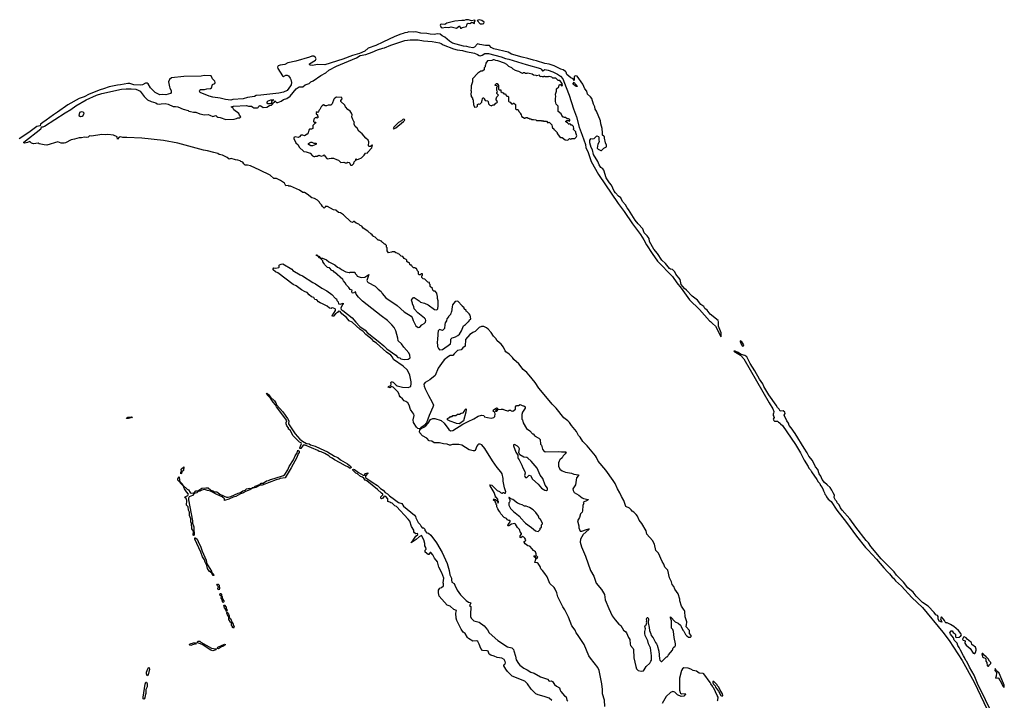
# Model space of a CAD drawing. Extents: x 2293878 to 2522763, y 823964 to 1006972.
# Tile 407 of 407: x 2450309 to 2467275, y 928911 to 940637. Entities that reach past the tile are written whole.
import ezdxf

# ---------------------------------------------------------------- set-up
doc = ezdxf.new("R2010")
doc.units = 0

msp = doc.modelspace()

# ---------------------------------------------------------------- linework, layer by layer
at = {"layer": '0CON20XD'}
for points in [[(2457915, 940492), (2457935, 940503), (2458005, 940518), (2458020, 940565), (2458035, 940576), (2458065, 940572), (2458095, 940587), (2458115, 940587), (2458148, 940572), (2458148, 940602), (2458160, 940615), (2458160, 940625), (2458148, 940628), (2458095, 940616), (2458045, 940633), (2457995, 940634), (2457965, 940620), (2457925, 940624), (2457805, 940610), (2457671, 940579), (2457635, 940556), (2457575, 940562), (2457559, 940555), (2457556, 940545), (2457574, 940504), (2457595, 940496), (2457645, 940508), (2457705, 940505), (2457745, 940512), (2457835, 940492), (2457885, 940530), (2457905, 940492), (2457915, 940492)], [(2458285, 940564), (2458306, 940574), (2458310, 940595), (2458272, 940625), (2458225, 940637), (2458190, 940625), (2458245, 940568), (2458285, 940564)], [(2456862, 936582), (2456848, 936598), (2456832, 936602), (2456828, 936608), (2456792, 936622), (2456765, 936640), (2456725, 936640), (2456715, 936630), (2456665, 936620), (2456640, 936655), (2456640, 936705), (2456630, 936715), (2456628, 936748), (2456605, 936770), (2456595, 936770), (2456565, 936800), (2456555, 936800), (2456545, 936820), (2456535, 936820), (2456505, 936840), (2456485, 936840), (2456435, 936890), (2456405, 936900), (2456390, 936915), (2456390, 936925), (2456375, 936940), (2456365, 936940), (2456310, 936995), (2456230, 937045), (2456205, 937080), (2456175, 937090), (2456150, 937115), (2456105, 937130), (2456075, 937160), (2456062, 937158), (2456045, 937140), (2456015, 937152), (2455888, 937275), (2455835, 937310), (2455803, 937313), (2455757, 937357), (2455715, 937362), (2455615, 937418), (2455575, 937420), (2455570, 937405), (2455555, 937390), (2455527, 937417), (2455512, 937445), (2455482, 937475), (2455473, 937493), (2455440, 937525), (2455387, 937557), (2455345, 937570), (2455265, 937630), (2455215, 937657), (2455185, 937662), (2455128, 937698), (2454975, 937768), (2454945, 937770), (2454935, 937778), (2454892, 937772), (2454869, 937819), (2454805, 937868), (2454735, 937898), (2454688, 937898), (2454626, 937956), (2454445, 938047), (2454285, 938118), (2454235, 938132), (2454195, 938132), (2454170, 938155), (2454155, 938180), (2454120, 938195), (2454107, 938207), (2454065, 938218), (2454025, 938220), (2453955, 938243), (2453920, 938235), (2453885, 938263), (2453805, 938300), (2453745, 938314), (2453725, 938330), (2453655, 938351), (2453545, 938379), (2453475, 938389), (2453035, 938511), (2452785, 938555), (2452415, 938597), (2452155, 938609), (2452085, 938606), (2452045, 938619), (2452025, 938613), (2451995, 938581), (2451986, 938616), (2451925, 938646), (2451825, 938656), (2451795, 938651), (2451725, 938656), (2451545, 938632), (2451513, 938637), (2451490, 938615), (2451465, 938607), (2451425, 938613), (2451375, 938600), (2451335, 938602), (2451255, 938576), (2451195, 938568), (2451097, 938515), (2451075, 938510), (2451025, 938510), (2450965, 938532), (2450775, 938476), (2450728, 938478), (2450645, 938498), (2450625, 938508), (2450545, 938498), (2450515, 938510), (2450485, 938538), (2450445, 938523), (2450395, 938510), (2450380, 938515), (2450380, 938525), (2450673, 938757), (2450681, 938765), (2450685, 938792), (2450715, 938790), (2450739, 938801), (2451095, 939033), (2451191, 939089), (2451277, 939155), (2451452, 939255), (2451635, 939338), (2451725, 939363), (2452065, 939437), (2452145, 939448), (2452228, 939448), (2452308, 939438), (2452353, 939425), (2452384, 939405), (2452451, 939311), (2452510, 939255), (2452575, 939226), (2452655, 939203), (2452680, 939185), (2452715, 939179), (2452745, 939188), (2452815, 939194), (2452865, 939181), (2452951, 939141), (2452995, 939141), (2453034, 939134), (2453126, 939096), (2453210, 939075), (2453225, 939062), (2453254, 939054), (2453305, 939044), (2453345, 939044), (2453414, 939014), (2453495, 938998), (2453554, 939006), (2453585, 938993), (2453635, 938970), (2453687, 938987), (2453705, 938968), (2453725, 938957), (2453765, 938950), (2453858, 938918), (2454005, 938921), (2454045, 938933), (2454065, 938947), (2454102, 938948), (2454118, 938965), (2454094, 938994), (2454085, 939018), (2453998, 939085), (2453979, 939119), (2453953, 939137), (2453993, 939147), (2454215, 939161), (2454249, 939149), (2454305, 939148), (2454325, 939128), (2454345, 939120), (2454405, 939118), (2454416, 939124), (2454431, 939149), (2454445, 939158), (2454465, 939152), (2454505, 939122), (2454565, 939130), (2454615, 939160), (2454650, 939165), (2454670, 939185), (2454672, 939198), (2454698, 939222), (2454705, 939240), (2454733, 939213), (2454755, 939212), (2454815, 939232), (2454855, 939263), (2454911, 939279), (2454968, 939322), (2455075, 939445), (2455125, 939481), (2455185, 939478), (2455228, 939515), (2455295, 939537), (2455325, 939566), (2455364, 939586), (2455499, 939675), (2455585, 939721), (2455634, 939765), (2455765, 939835), (2456115, 939977), (2456178, 940022), (2456275, 940039), (2456385, 940076), (2456475, 940118), (2456565, 940148), (2456595, 940151), (2456704, 940196), (2456945, 940280), (2457035, 940291), (2457175, 940290), (2457265, 940272), (2457415, 940260), (2457545, 940238), (2457574, 940226), (2457605, 940203), (2457784, 940134), (2457845, 940116), (2457939, 940105), (2457996, 940086), (2458145, 940060), (2458197, 940037), (2458225, 940017), (2458245, 940014), (2458276, 940024), (2458325, 940054), (2458385, 940057), (2458606, 939996), (2458678, 939968), (2458740, 939955), (2459035, 939862), (2459285, 939796), (2459297, 939787), (2459315, 939756), (2459325, 939756), (2459355, 939776), (2459415, 939767), (2459495, 939740), (2459575, 939701), (2459626, 939665), (2459666, 939615), (2459727, 939466), (2459778, 939335), (2459850, 939100), (2459905, 938966), (2459947, 938785), (2460003, 938645), (2460059, 938485), (2460065, 938432), (2460100, 938365), (2460154, 938195), (2460285, 937968), (2460619, 937469), (2460725, 937330), (2460868, 937118), (2461007, 936935), (2461065, 936845), (2461110, 936760), (2461209, 936609), (2461299, 936479), (2461558, 936215), (2461632, 936102), (2461705, 936012), (2461851, 935811), (2462025, 935644), (2462197, 935447), (2462215, 935437), (2462244, 935404), (2462300, 935355), (2462322, 935318), (2462384, 935184), (2462395, 935173), (2462398, 935182), (2462395, 935240), (2462351, 935355), (2462351, 935429), (2462343, 935455), (2462206, 935565), (2462153, 935633), (2462115, 935662), (2462095, 935695), (2462045, 935728), (2461987, 935807), (2461895, 935874), (2461799, 935979), (2461763, 936003), (2461708, 936075), (2461688, 936158), (2461617, 936255), (2461598, 936295), (2461555, 936335), (2461525, 936339), (2461505, 936352), (2461435, 936435), (2461375, 936495), (2461298, 936608), (2461235, 936686), (2461164, 936815), (2461155, 936865), (2461121, 936915), (2461072, 936965), (2461047, 937035), (2460965, 937121), (2460917, 937185), (2460798, 937368), (2460775, 937395), (2460749, 937449), (2460695, 937505), (2460667, 937567), (2460625, 937599), (2460575, 937653), (2460555, 937682), (2460506, 937786), (2460474, 937825), (2460417, 937915), (2460377, 938047), (2460359, 938069), (2460325, 938089), (2460292, 938135), (2460271, 938191), (2460199, 938315), (2460177, 938397), (2460154, 938435), (2460133, 938515), (2460135, 938563), (2460155, 938590), (2460175, 938587), (2460205, 938592), (2460255, 938634), (2460282, 938625), (2460291, 938611), (2460288, 938565), (2460294, 938535), (2460271, 938495), (2460259, 938425), (2460278, 938405), (2460325, 938383), (2460335, 938383), (2460375, 938424), (2460419, 938445), (2460420, 938475), (2460403, 938513), (2460384, 938594), (2460385, 938617), (2460375, 938631), (2460350, 938645), (2460353, 938685), (2460347, 938765), (2460321, 938845), (2460314, 938895), (2460249, 939059), (2460224, 939095), (2460222, 939135), (2460195, 939183), (2460167, 939277), (2460145, 939306), (2460091, 939351), (2460079, 939405), (2460048, 939448), (2460013, 939525), (2459915, 939661), (2459885, 939671), (2459865, 939657), (2459865, 939590), (2459846, 939616), (2459807, 939635), (2459736, 939695), (2459723, 939733), (2459713, 939743), (2459672, 939772), (2459635, 939784), (2459521, 939841), (2459435, 939870), (2459355, 939882), (2459215, 939929), (2459163, 939937), (2459065, 939967), (2458965, 939990), (2458786, 940045), (2458725, 940079), (2458476, 940135), (2458432, 940155), (2458405, 940191), (2458335, 940192), (2458235, 940208), (2458195, 940222), (2458145, 940165), (2458115, 940154), (2458055, 940161), (2458015, 940177), (2457955, 940183), (2457769, 940235), (2457716, 940265), (2457635, 940337), (2457589, 940359), (2457555, 940386), (2457505, 940391), (2457455, 940381), (2457380, 940385), (2457325, 940398), (2457223, 940403), (2457135, 940430), (2457095, 940424), (2457015, 940427), (2456985, 940416), (2456947, 940413), (2456915, 940396), (2456875, 940389), (2456775, 940349), (2456569, 940251), (2456445, 940192), (2456313, 940147), (2456255, 940095), (2456165, 940053), (2456045, 940021), (2455875, 939956), (2455565, 939861), (2455438, 939862), (2455355, 939847), (2455313, 939853), (2455302, 939865), (2455305, 939879), (2455408, 939942), (2455415, 939965), (2455406, 939986), (2455375, 940008), (2455345, 940008), (2455305, 939994), (2455065, 939920), (2454927, 939895), (2454875, 939867), (2454795, 939854), (2454765, 939840), (2454751, 939819), (2454754, 939795), (2454835, 939667), (2454855, 939658), (2454895, 939681), (2454915, 939682), (2454938, 939668), (2454970, 939630), (2454982, 939605), (2454992, 939552), (2454987, 939515), (2454977, 939495), (2454915, 939419), (2454855, 939388), (2454775, 939373), (2454464, 939334), (2454385, 939331), (2454354, 939315), (2454235, 939295), (2454161, 939275), (2453979, 939261), (2453945, 939253), (2453855, 939260), (2453763, 939283), (2453635, 939302), (2453575, 939318), (2453420, 939385), (2453408, 939405), (2453413, 939425), (2453427, 939433), (2453495, 939434), (2453535, 939446), (2453595, 939450), (2453611, 939465), (2453632, 939518), (2453670, 939535), (2453679, 939555), (2453672, 939575), (2453629, 939619), (2453608, 939668), (2453486, 939676)], [(2459755, 938560), (2459785, 938590), (2459805, 938580), (2459818, 938582), (2459825, 938590), (2459875, 938590), (2459900, 938615), (2459908, 938635), (2459890, 938685), (2459890, 938705), (2459850, 938745), (2459852, 938758), (2459860, 938765), (2459850, 938795), (2459828, 938818), (2459812, 938822), (2459798, 938838), (2459785, 938840), (2459775, 938830), (2459748, 938858), (2459720, 938875), (2459722, 938888), (2459735, 938900), (2459765, 938900), (2459775, 938890), (2459788, 938892), (2459790, 938915), (2459765, 938930), (2459745, 938930), (2459715, 938950), (2459695, 938950), (2459685, 938960), (2459675, 938960), (2459650, 938985), (2459640, 939015), (2459590, 939055), (2459590, 939145), (2459555, 939180), (2459542, 939225), (2459540, 939285), (2459548, 939305), (2459542, 939355), (2459560, 939405), (2459560, 939445), (2459598, 939482), (2459602, 939508), (2459612, 939518), (2459625, 939520), (2459645, 939500), (2459660, 939505), (2459658, 939535), (2459615, 939590), (2459585, 939590), (2459547, 939627), (2459495, 939630), (2459477, 939647), (2459435, 939660), (2459425, 939660), (2459415, 939650), (2459365, 939650), (2459355, 939660), (2459342, 939658), (2459335, 939650), (2459315, 939650), (2459305, 939660), (2459275, 939650), (2459265, 939680), (2459215, 939670), (2459207, 939677), (2459163, 939683), (2459137, 939697), (2459085, 939708), (2459065, 939718), (2459045, 939710), (2459025, 939710), (2459005, 939720), (2458985, 939720), (2458975, 939710), (2458963, 939713), (2458907, 939747), (2458888, 939748), (2458853, 939763), (2458810, 939785), (2458787, 939807), (2458735, 939828), (2458705, 939862), (2458660, 939885), (2458545, 939928), (2458515, 939932), (2458485, 939948), (2458465, 939948), (2458445, 939932), (2458372, 939928), (2458340, 939885), (2458337, 939853), (2458330, 939845), (2458327, 939823), (2458310, 939805), (2458310, 939775), (2458290, 939755), (2458275, 939748), (2458255, 939750), (2458204, 939716), (2458113, 939615), (2458112, 939568), (2458088, 939495), (2458090, 939445), (2458080, 939425), (2458088, 939405), (2458082, 939345), (2458090, 939335), (2458090, 939315), (2458110, 939285), (2458110, 939265), (2458120, 939255), (2458120, 939215), (2458130, 939205), (2458130, 939175), (2458145, 939130), (2458187, 939133), (2458200, 939145), (2458200, 939175), (2458212, 939188), (2458235, 939180), (2458258, 939202), (2458270, 939215), (2458272, 939238), (2458280, 939245), (2458283, 939277), (2458295, 939290), (2458308, 939288), (2458312, 939272), (2458332, 939242), (2458368, 939238), (2458380, 939225), (2458385, 939190), (2458412, 939162), (2458428, 939158), (2458435, 939150), (2458465, 939170), (2458488, 939172), (2458512, 939198), (2458528, 939202), (2458538, 939212), (2458540, 939225), (2458520, 939255), (2458520, 939275), (2458532, 939308), (2458560, 939335), (2458530, 939365), (2458530, 939385), (2458540, 939395), (2458538, 939408), (2458530, 939415), (2458530, 939475), (2458540, 939485), (2458528, 939498), (2458500, 939505), (2458500, 939515), (2458512, 939528), (2458522, 939538), (2458535, 939540), (2458560, 939505), (2458562, 939442), (2458575, 939430), (2458598, 939428), (2458602, 939402), (2458625, 939380), (2458638, 939378), (2458652, 939362), (2458678, 939358), (2458688, 939348), (2458692, 939332), (2458702, 939322), (2458718, 939318), (2458730, 939305), (2458730, 939235), (2458742, 939222), (2458758, 939218), (2458785, 939190), (2458805, 939190), (2458812, 939198), (2458825, 939200), (2458850, 939175), (2458853, 939103), (2458865, 939090), (2458895, 939090), (2458900, 939085), (2458910, 939055), (2458928, 939038), (2458930, 939025), (2458950, 938995), (2458953, 938973), (2458965, 938960), (2458978, 938958), (2459005, 938940), (2459018, 938942), (2459025, 938950), (2459055, 938950), (2459062, 938942), (2459085, 938940), (2459095, 938930), (2459115, 938930), (2459135, 938920), (2459165, 938920), (2459205, 938910), (2459215, 938900), (2459265, 938902), (2459295, 938900), (2459305, 938890), (2459325, 938898), (2459335, 938890), (2459385, 938890), (2459412, 938862), (2459435, 938870), (2459452, 938852), (2459478, 938828), (2459483, 938793), (2459490, 938775), (2459510, 938755), (2459510, 938745), (2459525, 938740), (2459570, 938695), (2459570, 938675), (2459610, 938625), (2459635, 938610), (2459655, 938610), (2459708, 938568), (2459755, 938560)], [(2453486, 939676), (2453435, 939666), (2453135, 939656), (2452924, 939635), (2452889, 939605), (2452874, 939565), (2452888, 939478), (2452894, 939455), (2452917, 939415), (2452921, 939385), (2452905, 939364), (2452825, 939343), (2452776, 939346), (2452725, 939340), (2452645, 939385), (2452564, 939465), (2452525, 939534), (2452505, 939545), (2452475, 939545), (2452425, 939515), (2452393, 939507), (2452275, 939515), (2452205, 939536), (2452170, 939540), (2452044, 939514), (2451995, 939511), (2451850, 939480), (2451755, 939444), (2451695, 939430), (2451505, 939352), (2451417, 939305), (2451335, 939280), (2451139, 939171), (2450962, 939045), (2450890, 939000), (2450767, 938905), (2450705, 938868), (2450666, 938835), (2450662, 938808), (2450603, 938796), (2450465, 938696), (2450297, 938585)], [(2459905, 939484), (2459885, 939489), (2459847, 939525), (2459845, 939538), (2459865, 939560), (2459877, 939535), (2459910, 939505), (2459912, 939488), (2459905, 939484)], [(2454635, 939190), (2454585, 939190), (2454572, 939205), (2454580, 939235), (2454636, 939256), (2454690, 939255), (2454650, 939225), (2454650, 939205), (2454635, 939190)], [(2456015, 938128), (2456035, 938132), (2456065, 938160), (2456073, 938187), (2456100, 938215), (2456102, 938238), (2456110, 938235), (2456115, 938220), (2456125, 938230), (2456147, 938233), (2456200, 938255), (2456245, 938300), (2456270, 938335), (2456306, 938344), (2456310, 938355), (2456375, 938430), (2456390, 938475), (2456380, 938475), (2456355, 938452), (2456333, 938453), (2456322, 938462), (2456323, 938533), (2456315, 938560), (2456272, 938595), (2456209, 938669), (2456155, 938718), (2456125, 938768), (2456092, 938795), (2456072, 938835), (2456072, 938855), (2456080, 938865), (2456065, 938880), (2456047, 938917), (2456030, 938965), (2456040, 938995), (2456028, 939025), (2456005, 939060), (2455965, 939088), (2455922, 939135), (2455910, 939165), (2455843, 939225), (2455843, 939245), (2455863, 939275), (2455858, 939298), (2455765, 939300), (2455737, 939283), (2455723, 939267), (2455692, 939185), (2455670, 939165), (2455626, 939164), (2455595, 939150), (2455575, 939150), (2455545, 939168), (2455522, 939155), (2455502, 939135), (2455479, 939091), (2455462, 939075), (2455458, 939052), (2455445, 939040), (2455435, 939050), (2455420, 939035), (2455420, 939015), (2455440, 938995), (2455440, 938975), (2455450, 938965), (2455450, 938955), (2455435, 938940), (2455415, 938950), (2455403, 938947), (2455378, 938925), (2455370, 938885), (2455385, 938870), (2455405, 938870), (2455410, 938865), (2455408, 938852), (2455392, 938848), (2455360, 938815), (2455360, 938765), (2455335, 938752), (2455305, 938750), (2455290, 938735), (2455280, 938685), (2455265, 938662), (2455216, 938634), (2455185, 938647), (2455155, 938650), (2455129, 938621), (2455105, 938608), (2455055, 938620), (2455030, 938605), (2455032, 938585), (2455062, 938535), (2455068, 938515), (2455105, 938478), (2455125, 938438), (2455205, 938368), (2455245, 938362), (2455315, 938340), (2455354, 938294), (2455375, 938278), (2455395, 938278), (2455405, 938288), (2455437, 938283), (2455465, 938300), (2455505, 938288), (2455542, 938298), (2455555, 938310), (2455567, 938297), (2455568, 938285), (2455608, 938238), (2455677, 938253), (2455715, 938249), (2455765, 938226), (2455805, 938218), (2455845, 938177), (2455895, 938182), (2455915, 938170), (2455945, 938168), (2455965, 938180), (2455985, 938178), (2455998, 938165), (2456004, 938134), (2456015, 938128)], [(2451355, 938971), (2451385, 938972), (2451402, 938985), (2451417, 939025), (2451404, 939044), (2451375, 939050), (2451342, 939035), (2451330, 938985), (2451355, 938971)], [(2456755, 938754), (2456790, 938775), (2456925, 938885), (2456943, 938905), (2456939, 938919), (2456925, 938924), (2456910, 938920), (2456886, 938894), (2456836, 938865), (2456755, 938783), (2456747, 938765), (2456755, 938754)], [(2455355, 938462), (2455325, 938462), (2455295, 938478), (2455288, 938485), (2455288, 938502), (2455300, 938515), (2455325, 938528), (2455345, 938528), (2455375, 938508), (2455418, 938508), (2455420, 938495), (2455410, 938485), (2455355, 938462)], [(2460074, 931855), (2460115, 931866), (2460120, 931865), (2460116, 931855), (2460016, 931765), (2459972, 931685), (2459969, 931635), (2459989, 931555), (2460059, 931395), (2460146, 931145), (2460202, 931052), (2460245, 930932), (2460335, 930818), (2460383, 930733), (2460399, 930645), (2460461, 930491), (2460517, 930367), (2460570, 930300), (2460634, 930224), (2460665, 930198), (2460712, 930122), (2460753, 930093), (2460766, 930076), (2460802, 929995), (2460825, 929960), (2460827, 929877), (2460833, 929855), (2460880, 929805), (2460888, 929788), (2460894, 929645), (2460924, 929495), (2460939, 929455), (2460965, 929427), (2461015, 929412), (2461055, 929420), (2461070, 929435), (2461102, 929495), (2461169, 929551), (2461186, 929584), (2461193, 929605), (2461197, 929675), (2461176, 929816), (2461142, 929885), (2461132, 929935), (2461088, 930028), (2461078, 930065), (2461078, 930095), (2461092, 930145), (2461082, 930185), (2461092, 930208), (2461110, 930215), (2461110, 930235), (2461118, 930245), (2461110, 930255), (2461118, 930285), (2461112, 930315), (2461120, 930335), (2461135, 930340), (2461142, 930315), (2461138, 930245), (2461158, 930165), (2461160, 930115), (2461182, 930058), (2461192, 930025), (2461225, 929990), (2461262, 929905), (2461282, 929885), (2461295, 929860), (2461323, 929755), (2461334, 929624), (2461340, 929605), (2461365, 929580), (2461375, 929580), (2461455, 929660), (2461468, 929662), (2461478, 929672), (2461490, 929695), (2461557, 929773), (2461570, 929815), (2461585, 929830), (2461600, 929835), (2461610, 929855), (2461611, 929885), (2461584, 929995), (2461574, 930095), (2461561, 930131), (2461538, 930155), (2461542, 930175), (2461543, 930283), (2461524, 930334), (2461525, 930350), (2461602, 930265), (2461655, 930238), (2461693, 930203), (2461708, 930185), (2461735, 930120), (2461755, 930100), (2461782, 930045), (2461805, 930022), (2461835, 930000), (2461865, 930000), (2461878, 930012), (2461880, 930025), (2461853, 930063), (2461850, 930115), (2461792, 930175), (2461792, 930195), (2461800, 930205), (2461802, 930265), (2461777, 930347), (2461772, 930442), (2461765, 930460), (2461745, 930480), (2461712, 930535), (2461683, 930625), (2461683, 930655), (2461654, 930744), (2461596, 930826), (2461581, 930871), (2461553, 930905), (2461540, 930955), (2461505, 931020), (2461478, 931155), (2461424, 931204), (2461410, 931255), (2461380, 931305), (2461317, 931445), (2461272, 931492), (2461245, 931600), (2461212, 931665), (2461114, 931774), (2461101, 931831), (2461027, 931955), (2460982, 932012), (2460953, 932085), (2460932, 932115), (2460890, 932155), (2460865, 932168), (2460848, 932195), (2460815, 932222), (2460752, 932252), (2460720, 932355), (2460678, 932425), (2460652, 932485), (2460607, 932555), (2460567, 932645), (2460536, 932696), (2460408, 932875), (2460275, 933032), (2460250, 933095), (2460230, 933125), (2460087, 933295), (2460015, 933370), (2459967, 933445), (2459936, 933476), (2459904, 933544), (2459816, 933646), (2459784, 933695), (2459755, 933728), (2459685, 933777), (2459553, 933945), (2459483, 934015), (2459345, 934182), (2459255, 934288), (2459190, 934385), (2459090, 934515), (2459045, 934560), (2458985, 934608), (2458908, 934708), (2458822, 934785), (2458802, 934815), (2458745, 934872), (2458687, 934917), (2458674, 934934), (2458648, 934995), (2458608, 935045), (2458537, 935107), (2458513, 935143), (2458474, 935184), (2458435, 935248), (2458383, 935303), (2458355, 935328), (2458305, 935352), (2458268, 935352), (2458225, 935332), (2458160, 935265), (2458115, 935250), (2458095, 935230), (2458065, 935212), (2457992, 935125), (2457985, 935010), (2457944, 934986), (2457915, 934950), (2457855, 934940), (2457795, 934880), (2457775, 934850), (2457725, 934850), (2457695, 934833), (2457625, 934774), (2457577, 934713), (2457520, 934635), (2457466, 934505), (2457376, 934435), (2457293, 934387), (2457273, 934357), (2457277, 934325), (2457297, 934277), (2457352, 934162), (2457419, 934045), (2457437, 933995), (2457430, 933960), (2457363, 933815), (2457317, 933694), (2457287, 933653), (2457253, 933627), (2457225, 933616), (2457208, 933592), (2457195, 933588), (2457172, 933592), (2457148, 933618), (2457096, 933696), (2457091, 933745), (2457105, 933815), (2457098, 933838), (2457083, 933863), (2457044, 933924), (2457018, 933998), (2456997, 934035), (2456965, 934060), (2456935, 934072), (2456906, 934106), (2456862, 934142), (2456853, 934155), (2456848, 934185), (2456823, 934225), (2456744, 934305), (2456715, 934317), (2456695, 934296), (2456660, 934305), (2456661, 934315), (2456706, 934334), (2456712, 934355), (2456703, 934387), (2456713, 934397), (2456725, 934399), (2456745, 934391), (2456795, 934338), (2456815, 934328), (2456906, 934306), (2457005, 934300), (2457031, 934309), (2457046, 934324), (2457056, 934364), (2457056, 934395), (2457032, 934515), (2457010, 934565), (2456984, 934604), (2456915, 934670), (2456752, 934785), (2456732, 934825), (2456706, 934855), (2456631, 934911), (2456456, 935065), (2456410, 935090), (2456381, 935125), (2456275, 935216), (2456226, 935266), (2456178, 935298), (2456036, 935425), (2455987, 935447), (2455938, 935505), (2455861, 935571), (2455830, 935610), (2455804, 935616), (2455785, 935593), (2455751, 935569), (2455715, 935528), (2455700, 935525), (2455692, 935535), (2455750, 935625), (2455750, 935645), (2455742, 935655), (2455715, 935669), (2455695, 935670), (2455675, 935660), (2455645, 935668), (2455605, 935702), (2455525, 935743), (2455485, 935757), (2455458, 935775), (2455428, 935808), (2455395, 935818), (2455375, 935850), (2455338, 935865), (2455298, 935895), (2455264, 935934), (2455226, 935946), (2455165, 935980), (2455075, 936050), (2455022, 936072), (2454758, 936275), (2454718, 936295), (2454678, 936325), (2454672, 936335), (2454689, 936361), (2454725, 936357), (2454772, 936368), (2454778, 936375), (2454778, 936405), (2454785, 936412), (2454813, 936427), (2454845, 936428), (2454996, 936336), (2455015, 936318), (2455142, 936242), (2455184, 936224), (2455359, 936109), (2455405, 936088), (2455514, 936014), (2455604, 935964), (2455685, 935902), (2455750, 935835), (2455765, 935830), (2455775, 935800), (2455798, 935775), (2455805, 935740), (2455832, 935738), (2455880, 935755), (2455880, 935735), (2455863, 935717), (2455844, 935666), (2455847, 935645), (2455855, 935637), (2455879, 935629), (2456038, 935498), (2456099, 935425), (2456172, 935352), (2456260, 935290), (2456298, 935245), (2456488, 935098), (2456586, 935016), (2456635, 934967), (2456789, 934859), (2456825, 934817), (2456859, 934809), (2456878, 934795), (2456935, 934782), (2457005, 934787), (2457036, 934814), (2457034, 934855), (2457012, 934895), (2456926, 934996), (2456885, 935051), (2456832, 935105), (2456825, 935150), (2456790, 935275), (2456761, 935331), (2456721, 935381), (2456645, 935457), (2456537, 935535), (2456218, 935788), (2456148, 935855), (2456107, 935907), (2456097, 935947), (2456055, 935927), (2456035, 935930), (2456032, 935955), (2456040, 935975), (2456005, 935990), (2455982, 936025), (2455942, 936065), (2455916, 936106), (2455887, 936137), (2455875, 936160), (2455735, 936290), (2455725, 936290), (2455708, 936308), (2455690, 936315), (2455645, 936360), (2455615, 936370), (2455562, 936422), (2455558, 936438), (2455530, 936465), (2455530, 936485), (2455492, 936522), (2455490, 936530), (2455472, 936532), (2455450, 936560), (2455442, 936562), (2455440, 936570), (2455420, 936575), (2455422, 936588), (2455435, 936588), (2455440, 936570), (2455450, 936565), (2455450, 936560), (2455465, 936560), (2455490, 936530), (2455525, 936528), (2455595, 936497), (2455635, 936468), (2455741, 936411), (2455785, 936372), (2455826, 936356), (2455855, 936332), (2455930, 936295), (2455985, 936280), (2455998, 936282), (2456005, 936290), (2456085, 936290), (2456092, 936262), (2456120, 936235), (2456125, 936220), (2456193, 936193), (2456255, 936200), (2456327, 936247), (2456288, 936145), (2456301, 936121), (2456315, 936108), (2456432, 936045), (2456485, 935993), (2456536, 935956), (2456552, 935922), (2456618, 935845), (2456812, 935712), (2456934, 935604), (2457055, 935530), (2457069, 935505), (2457086, 935456), (2457133, 935365), (2457175, 935333), (2457205, 935340), (2457241, 935379), (2457279, 935401), (2457302, 935425), (2457308, 935455), (2457302, 935475), (2457286, 935496), (2457168, 935585), (2457108, 935655), (2457098, 935695), (2457078, 935735), (2457078, 935755), (2457060, 935805), (2457065, 935830), (2457075, 935830), (2457092, 935848), (2457105, 935852), (2457194, 935794), (2457215, 935772), (2457285, 935752), (2457345, 935722), (2457455, 935642), (2457495, 935640), (2457512, 935658), (2457522, 935705), (2457520, 935795), (2457508, 935835), (2457510, 935875), (2457500, 935885), (2457498, 935928), (2457468, 935958), (2457445, 935960), (2457430, 935975), (2457420, 936005), (2457382, 936042), (2457380, 936075), (2457370, 936085), (2457368, 936108), (2457342, 936112), (2457288, 936168), (2457262, 936172), (2457240, 936195), (2457240, 936225), (2457250, 936235), (2457248, 936258), (2457225, 936260), (2457208, 936242), (2457192, 936242), (2457180, 936255), (2457180, 936295), (2457162, 936312), (2457148, 936348), (2457132, 936352), (2457125, 936360), (2457092, 936362), (2457072, 936382), (2457068, 936408), (2457052, 936402), (2457032, 936422), (2457028, 936448), (2457002, 936452), (2456982, 936472), (2456980, 936495), (2456968, 936508), (2456932, 936522), (2456908, 936558), (2456882, 936562), (2456862, 936582)], [(2457545, 934950), (2457595, 934952), (2457732, 935055), (2457740, 935085), (2457740, 935135), (2457762, 935158), (2457785, 935160), (2457817, 935173), (2457860, 935195), (2457885, 935220), (2457920, 935275), (2457955, 935360), (2457990, 935385), (2458035, 935430), (2458050, 935435), (2458060, 935465), (2458080, 935485), (2458070, 935545), (2458055, 935570), (2458015, 935610), (2458000, 935615), (2458000, 935625), (2457970, 935655), (2457965, 935670), (2457935, 935700), (2457930, 935715), (2457865, 935780), (2457847, 935787), (2457815, 935780), (2457768, 935722), (2457758, 935692), (2457750, 935605), (2457743, 935597), (2457740, 935575), (2457730, 935565), (2457730, 935555), (2457700, 935525), (2457700, 935515), (2457670, 935485), (2457662, 935448), (2457643, 935417), (2457632, 935385), (2457630, 935315), (2457597, 935283), (2457545, 935298), (2457531, 935289), (2457522, 935275), (2457512, 935225), (2457510, 935115), (2457502, 935095), (2457508, 935008), (2457523, 934973), (2457545, 934950)], [(2462765, 935015), (2462780, 935020), (2462786, 935035), (2462755, 935085), (2462725, 935107), (2462724, 935095), (2462747, 935035), (2462765, 935015)], [(2467086, 928636), (2466811, 929201), (2466754, 929345), (2466675, 929484), (2466629, 929579), (2466614, 929595), (2466589, 929649), (2466569, 929675), (2466522, 929775), (2466499, 929819), (2466472, 929855), (2466464, 929895), (2466413, 929945), (2466400, 929985), (2466345, 930050), (2466337, 930075), (2466361, 930109), (2466375, 930110), (2466391, 930081), (2466429, 930055), (2466434, 930044), (2466432, 930002), (2466445, 929992), (2466495, 929999), (2466525, 930020), (2466539, 930041), (2466527, 930065), (2466484, 930115), (2466405, 930181), (2466345, 930220), (2466292, 930245), (2466274, 930246), (2466265, 930240), (2466246, 930285), (2466195, 930351), (2466185, 930342), (2466176, 930315), (2466198, 930255), (2466155, 930276), (2466134, 930315), (2466136, 930355), (2466123, 930373), (2466095, 930383), (2466064, 930424), (2465963, 930533), (2465868, 930595), (2465755, 930708), (2465702, 930772), (2465615, 930851), (2465536, 930946), (2465419, 931065), (2465375, 931125), (2465155, 931351), (2464975, 931563), (2464933, 931623), (2464892, 931665), (2464714, 931896), (2464615, 932038), (2464483, 932185), (2464454, 932225), (2464430, 932280), (2464395, 932311), (2464387, 932337), (2464365, 932357), (2464344, 932405), (2464349, 932445), (2464324, 932484), (2464305, 932529), (2464272, 932575), (2464225, 932624), (2464175, 932661), (2464135, 932714), (2464113, 932773), (2464085, 932810), (2464063, 932885), (2464024, 932935), (2463969, 933045), (2463907, 933117), (2463877, 933175), (2463824, 933255), (2463669, 933509), (2463605, 933603), (2463569, 933645), (2463557, 933685), (2463525, 933726), (2463484, 933825), (2463499, 933855), (2463496, 933875), (2463465, 933897), (2463412, 933895), (2463398, 933925), (2463366, 933955), (2463344, 933994), (2463215, 934172), (2463134, 934315), (2463113, 934363), (2463057, 934445), (2462977, 934587), (2462895, 934715), (2462838, 934828), (2462805, 934853), (2462741, 934871), (2462689, 934905), (2462635, 934926), (2462616, 934925), (2462730, 934860), (2462785, 934792), (2463226, 934036), (2463285, 933932), (2463303, 933887), (2463300, 933855), (2463292, 933845), (2463292, 933815), (2463305, 933800), (2463308, 933785), (2463290, 933755), (2463300, 933745), (2463302, 933732), (2463315, 933720), (2463365, 933720), (2463382, 933702), (2463415, 933688), (2463420, 933675), (2463455, 933648), (2463675, 933319), (2463765, 933174), (2463828, 933048), (2463895, 932940), (2463905, 932910), (2463935, 932880), (2463950, 932845), (2464045, 932718), (2464066, 932676), (2464096, 932645), (2464109, 932609), (2464135, 932578), (2464156, 932535), (2464158, 932518), (2464177, 932487), (2464180, 932465), (2464197, 932447), (2464210, 932415), (2464242, 932375), (2464289, 932335), (2464388, 932188), (2464555, 931977), (2464728, 931738), (2464883, 931543), (2464925, 931506), (2465075, 931342), (2465201, 931195), (2465266, 931116), (2465295, 931092), (2465342, 931032), (2465365, 931015), (2465401, 930971), (2465505, 930875), (2465682, 930682), (2465865, 930509), (2466215, 930083), (2466323, 929943), (2466546, 929595), (2466755, 929225), (2467089, 928525)], [(2456005, 932908), (2455990, 932910), (2455965, 932931), (2455921, 932951), (2455833, 933005), (2455733, 933053), (2455694, 933085), (2455661, 933101), (2455635, 933125), (2455566, 933166), (2455505, 933193), (2455469, 933199), (2455445, 933215), (2455229, 933309), (2455194, 933306), (2455155, 933247), (2455137, 933247), (2455135, 933265), (2455150, 933290), (2455164, 933335), (2455161, 933345), (2455131, 933361), (2455020, 933470), (2454968, 933565), (2454942, 933582), (2454940, 933605), (2454911, 933641), (2454900, 933675), (2454900, 933695), (2454911, 933725), (2454895, 933754), (2454736, 933965), (2454719, 933999), (2454675, 934045), (2454629, 934119), (2454575, 934175), (2454562, 934195), (2454565, 934200), (2454595, 934182), (2454632, 934132), (2454699, 934069), (2454723, 934035), (2454734, 934004), (2454842, 933882), (2454926, 933766), (2454944, 933725), (2454943, 933675), (2455055, 933501), (2455135, 933412), (2455184, 933374), (2455253, 933333), (2455265, 933333), (2455295, 933332), (2455320, 933315), (2455399, 933289), (2455489, 933249), (2455610, 933190), (2455735, 933115), (2455792, 933092), (2455838, 933055), (2455958, 932988), (2456012, 932942), (2456019, 932925), (2456015, 932913), (2456005, 932908)], [(2460393, 928805), (2460383, 928915), (2460353, 929025), (2460354, 929095), (2460341, 929195), (2460296, 929425), (2460270, 929475), (2460146, 929635), (2460114, 929675), (2460033, 929873), (2459923, 930043), (2459895, 930076), (2459880, 930120), (2459825, 930193), (2459766, 930345), (2459705, 930470), (2459669, 930519), (2459584, 930695), (2459567, 930765), (2459537, 930825), (2459516, 930856), (2459446, 930926), (2459396, 931036), (2459359, 931095), (2459316, 931145), (2459289, 931175), (2459277, 931215), (2459245, 931268), (2459225, 931280), (2459184, 931284), (2459202, 931345), (2459200, 931360), (2459175, 931382), (2459175, 931400), (2459188, 931408), (2459200, 931360), (2459212, 931352), (2459225, 931358), (2459237, 931375), (2459210, 931405), (2459210, 931435), (2459195, 931470), (2459161, 931491), (2459105, 931560), (2459095, 931568), (2459065, 931570), (2459021, 931605), (2459000, 931635), (2459000, 931645), (2459025, 931660), (2459029, 931675), (2459013, 931705), (2458995, 931723), (2458975, 931733), (2458945, 931708), (2458935, 931718), (2458930, 931745), (2458955, 931772), (2458956, 931785), (2458930, 931815), (2458922, 931855), (2458885, 931888), (2458853, 931943), (2458840, 931955), (2458782, 931948), (2458735, 931919), (2458718, 931918), (2458725, 931941), (2458760, 931985), (2458762, 932002), (2458755, 932010), (2458735, 932008), (2458715, 932018), (2458696, 932046), (2458655, 932062), (2458602, 932125), (2458585, 932160), (2458560, 932185), (2458560, 932195), (2458545, 932210), (2458533, 932243), (2458530, 932275), (2458520, 932285), (2458518, 932308), (2458510, 932315), (2458508, 932328), (2458470, 932365), (2458485, 932380), (2458492, 932372), (2458505, 932370), (2458522, 932352), (2458538, 932348), (2458555, 932310), (2458560, 932335), (2458550, 932345), (2458548, 932375), (2458518, 932408), (2458502, 932412), (2458510, 932425), (2458485, 932490), (2458413, 932605), (2458410, 932625), (2458442, 932615), (2458535, 932528), (2458578, 932508), (2458595, 932490), (2458608, 932488), (2458615, 932480), (2458628, 932482), (2458635, 932490), (2458655, 932490), (2458665, 932480), (2458678, 932482), (2458688, 932505), (2458664, 932574), (2458642, 932685), (2458640, 932735), (2458620, 932810), (2458597, 932847), (2458534, 932924), (2458457, 933035), (2458325, 933248), (2458271, 933311), (2458243, 933323), (2458217, 933323), (2458202, 933315), (2458185, 933290), (2458158, 933215), (2458145, 933208), (2458125, 933207), (2458055, 933226), (2457925, 933309), (2457874, 933316), (2457765, 933320), (2457735, 933308), (2457715, 933308), (2457676, 933326), (2457612, 933332), (2457545, 933346), (2457452, 933345), (2457408, 933375), (2457364, 933384), (2457324, 933425), (2457247, 933465), (2457201, 933520), (2457197, 933535), (2457203, 933567), (2457210, 933580), (2457273, 933615), (2457305, 933640), (2457345, 933684), (2457390, 933750), (2457425, 933766), (2457465, 933766), (2457574, 933734), (2457625, 933686), (2457706, 933575), (2457735, 933554), (2457775, 933562), (2457944, 933666), (2458035, 933712), (2458135, 933759), (2458210, 933805), (2458265, 933823), (2458305, 933820), (2458320, 933795), (2458372, 933782), (2458435, 933774), (2458480, 933785), (2458497, 933803), (2458502, 933845), (2458498, 933868), (2458470, 933895), (2458472, 933915), (2458525, 933948), (2458540, 933945), (2458540, 933935), (2458528, 933922), (2458513, 933917), (2458510, 933895), (2458515, 933890), (2458530, 933895), (2458555, 933920), (2458605, 933928), (2458635, 933927), (2458675, 933908), (2458696, 933906), (2458715, 933898), (2458732, 933898), (2458745, 933910), (2458765, 933910), (2458775, 933900), (2458805, 933890), (2458850, 933925), (2458850, 933965), (2458872, 933988), (2458905, 933990), (2458935, 934010), (2458965, 933990), (2458997, 933987), (2459020, 933965), (2459020, 933945), (2458973, 933877), (2458960, 933835), (2458960, 933755), (2458972, 933742), (2458983, 933693), (2459043, 933593), (2459098, 933555), (2459145, 933500), (2459155, 933500), (2459180, 933475), (2459180, 933465), (2459257, 933427), (2459280, 933405), (2459282, 933325), (2459298, 933305), (2459318, 933235), (2459332, 933215), (2459365, 933193), (2459585, 933200), (2459645, 933191), (2459712, 933192), (2459723, 933185), (2459710, 933160), (2459673, 933125), (2459655, 933090), (2459618, 933055), (2459605, 933030), (2459596, 933004), (2459594, 932945), (2459614, 932895), (2459654, 932864), (2459715, 932843), (2459815, 932827), (2459857, 932807), (2459940, 932795), (2459938, 932785), (2459902, 932745), (2459886, 932624), (2459842, 932555), (2459848, 932525), (2459864, 932494), (2459945, 932448), (2459999, 932399), (2460025, 932388), (2460102, 932372), (2460102, 932365), (2460088, 932355), (2460022, 932325), (2460020, 932315), (2460030, 932305), (2460022, 932298), (2460010, 932265), (2460007, 932173), (2460000, 932155), (2459970, 932125), (2459957, 932063), (2459922, 932005), (2459942, 931915), (2459944, 931884), (2459967, 931827), (2459996, 931826), (2460074, 931855)], [(2457885, 933676), (2457838, 933678), (2457825, 933688), (2457725, 933718), (2457680, 933745), (2457680, 933765), (2457695, 933780), (2457718, 933782), (2457735, 933800), (2457758, 933802), (2457775, 933820), (2457825, 933820), (2457855, 933840), (2457885, 933840), (2457915, 933860), (2457948, 933862), (2457970, 933885), (2457980, 933915), (2457995, 933930), (2458000, 933925), (2457996, 933875), (2457956, 933725), (2457895, 933682), (2457885, 933676)], [(2452185, 933764), (2452152, 933765), (2452153, 933775), (2452175, 933788), (2452236, 933796), (2452250, 933785), (2452185, 933764)], [(2459385, 932524), (2459402, 932538), (2459401, 932565), (2459362, 932615), (2459324, 932735), (2459280, 932790), (2459225, 932913), (2459125, 933030), (2459065, 933083), (2459045, 933093), (2458995, 933099), (2458928, 933138), (2458912, 933182), (2458921, 933241), (2458908, 933265), (2458885, 933287), (2458834, 933316), (2458817, 933313), (2458816, 933294), (2458856, 933185), (2458894, 933135), (2458891, 933095), (2458896, 933075), (2458915, 933054), (2458964, 932965), (2458979, 932915), (2459014, 932855), (2459016, 932826), (2459009, 932785), (2459017, 932757), (2459025, 932750), (2459045, 932752), (2459085, 932791), (2459113, 932785), (2459145, 932723), (2459244, 932634), (2459300, 932565), (2459355, 932532), (2459385, 932524)], [(2453305, 931751), (2453299, 931755), (2453303, 931823), (2453273, 931865), (2453273, 931905), (2453267, 931925), (2453272, 931955), (2453255, 931985), (2453256, 932035), (2453233, 932093), (2453236, 932155), (2453218, 932188), (2453213, 932245), (2453185, 932275), (2453188, 932355), (2453175, 932389), (2453156, 932405), (2453159, 932415), (2453208, 932442), (2453215, 932465), (2453181, 932501), (2453148, 932555), (2453125, 932610), (2453195, 932547), (2453216, 932536), (2453244, 932494), (2453265, 932482), (2453313, 932487), (2453345, 932520), (2453379, 932521), (2453446, 932565), (2453516, 932574), (2453555, 932569), (2453600, 932530), (2453635, 932522), (2453665, 932505), (2453705, 932501), (2453723, 932493), (2453755, 932465), (2453821, 932431), (2453875, 932408), (2453900, 932410), (2453947, 932423), (2454075, 932482), (2454115, 932492), (2454155, 932520), (2454195, 932529), (2454218, 932552), (2454275, 932565), (2454310, 932560), (2454307, 932565), (2454318, 932575), (2454348, 932582), (2454365, 932601), (2454401, 932609), (2454425, 932625), (2454445, 932626), (2454470, 932650), (2454505, 932653), (2454560, 932690), (2454595, 932698), (2454632, 932718), (2454695, 932730), (2454855, 932786), (2454877, 932803), (2454927, 932883), (2454950, 932940), (2455027, 933053), (2455058, 933122), (2455088, 933175), (2455102, 933218), (2455124, 933205), (2455127, 933183), (2455110, 933160), (2455085, 933094), (2454986, 932914), (2454885, 932746), (2454795, 932732), (2454775, 932721), (2454728, 932712), (2454485, 932618), (2454455, 932615), (2454375, 932577), (2454310, 932560), (2454276, 932535), (2454201, 932509), (2454165, 932483), (2454114, 932466), (2454035, 932425), (2453989, 932411), (2453915, 932378), (2453835, 932353), (2453835, 932385), (2453797, 932417), (2453704, 932454), (2453597, 932517), (2453545, 932525), (2453495, 932541), (2453447, 932533), (2453415, 932515), (2453385, 932509), (2453362, 932488), (2453315, 932472), (2453285, 932441), (2453231, 932419), (2453219, 932395), (2453220, 932365), (2453289, 932005), (2453284, 931964), (2453312, 931902), (2453308, 931845), (2453317, 931795), (2453315, 931755), (2453305, 931751)], [(2453085, 932813), (2453083, 932835), (2453099, 932851), (2453093, 932895), (2453135, 932932), (2453131, 932869), (2453102, 932848), (2453095, 932819), (2453085, 932813)], [(2459479, 928905), (2459435, 928950), (2459349, 928979), (2459245, 929003), (2459205, 929024), (2459125, 929105), (2459060, 929195), (2459011, 929241), (2458795, 929329), (2458716, 929405), (2458684, 929445), (2458650, 929505), (2458650, 929525), (2458668, 929535), (2458678, 929555), (2458675, 929580), (2458655, 929616), (2458615, 929640), (2458535, 929646), (2458485, 929669), (2458425, 929687), (2458400, 929705), (2458379, 929755), (2458364, 929764), (2458285, 929771), (2458253, 929803), (2458225, 929878), (2458205, 929927), (2458185, 929934), (2458115, 929932), (2458044, 929975), (2458024, 929995), (2457985, 930060), (2457951, 930085), (2457916, 930135), (2457844, 930285), (2457832, 930328), (2457822, 930415), (2457838, 930458), (2457790, 930475), (2457724, 930534), (2457675, 930548), (2457539, 930705), (2457524, 930764), (2457524, 930806), (2457550, 930845), (2457575, 930852), (2457610, 930885), (2457613, 930915), (2457608, 930935), (2457616, 931015), (2457585, 931108), (2457533, 931203), (2457507, 931297), (2457458, 931358), (2457426, 931416), (2457395, 931457), (2457380, 931455), (2457360, 931425), (2457347, 931423), (2457293, 931465), (2457297, 931495), (2457310, 931515), (2457308, 931545), (2457290, 931575), (2457288, 931615), (2457272, 931675), (2457235, 931748), (2457195, 931726), (2457140, 931680), (2457054, 931624), (2457063, 931645), (2457089, 931671), (2457133, 931737), (2457168, 931765), (2457168, 931778), (2457157, 931787), (2457135, 931782), (2457110, 931795), (2457102, 931815), (2457102, 931845), (2457058, 931905), (2457030, 931995), (2457005, 932032), (2456799, 932249), (2456775, 932262), (2456725, 932310), (2456703, 932313), (2456687, 932327), (2456650, 932335), (2456655, 932380), (2456618, 932425), (2456591, 932429), (2456567, 932393), (2456545, 932384), (2456535, 932387), (2456530, 932395), (2456533, 932417), (2456568, 932452), (2456564, 932465), (2456545, 932479), (2456475, 932545), (2456290, 932690), (2456264, 932704), (2456236, 932736), (2456213, 932753), (2456179, 932765), (2456130, 932810), (2456103, 932823), (2456048, 932875), (2456049, 932885), (2456059, 932891), (2456080, 932890), (2456149, 932835), (2456225, 932789), (2456248, 932792), (2456265, 932819), (2456305, 932830), (2456308, 932825), (2456270, 932780), (2456267, 932755), (2456275, 932746), (2456401, 932655), (2456474, 932614), (2456525, 932562), (2456571, 932531), (2456605, 932493), (2456648, 932468), (2456681, 932435), (2456770, 932370), (2456835, 932321), (2456894, 932304), (2456921, 932255), (2457111, 932101), (2457128, 932078), (2457134, 932054), (2457175, 931974), (2457210, 931940), (2457225, 931904), (2457245, 931882), (2457265, 931880), (2457288, 931858), (2457290, 931835), (2457320, 931805), (2457320, 931795), (2457355, 931788), (2457395, 931758), (2457493, 931625), (2457591, 931455), (2457676, 931266), (2457708, 931145), (2457720, 931075), (2457747, 931015), (2457747, 930985), (2457756, 930946), (2457793, 930925), (2457809, 930895), (2457847, 930807), (2457905, 930729), (2458001, 930631), (2458045, 930601), (2458074, 930594), (2458080, 930585), (2458060, 930545), (2458080, 930525), (2458074, 930385), (2458076, 930355), (2458088, 930325), (2458135, 930283), (2458225, 930260), (2458312, 930195), (2458369, 930125), (2458400, 930075), (2458545, 929944), (2458712, 929835), (2458790, 929815), (2458816, 929786), (2458826, 929766), (2458855, 929670), (2458865, 929610), (2458904, 929545), (2458929, 929519), (2458995, 929466), (2459055, 929439), (2459116, 929396), (2459175, 929380), (2459283, 929313), (2459403, 929273), (2459435, 929243), (2459465, 929247), (2459492, 929235), (2459527, 929185), (2459557, 929155), (2459608, 929125), (2459620, 929085), (2459633, 929065), (2459695, 928988), (2459725, 928972), (2459739, 928915), (2459754, 928894)], [(2453115, 932618), (2453032, 932705), (2453033, 932727), (2453055, 932760), (2453061, 932701), (2453071, 932681), (2453115, 932632), (2453115, 932618)], [(2459245, 931820), (2459278, 931852), (2459280, 931875), (2459298, 931895), (2459300, 931935), (2459318, 931952), (2459320, 931965), (2459282, 932025), (2459262, 932045), (2459247, 932085), (2459205, 932148), (2459155, 932193), (2459095, 932233), (2459035, 932258), (2459008, 932258), (2458965, 932280), (2458928, 932288), (2458895, 932310), (2458885, 932310), (2458805, 932370), (2458772, 932382), (2458742, 932408), (2458740, 932395), (2458750, 932385), (2458752, 932345), (2458750, 932325), (2458740, 932315), (2458740, 932275), (2458765, 932218), (2458815, 932162), (2458906, 932096), (2458928, 932075), (2458938, 932055), (2459025, 931962), (2459129, 931889), (2459195, 931830), (2459245, 931820)], [(2453655, 931063), (2453645, 931064), (2453625, 931085), (2453619, 931099), (2453575, 931137), (2453543, 931183), (2453531, 931231), (2453502, 931292), (2453492, 931332), (2453460, 931385), (2453431, 931465), (2453325, 931685), (2453325, 931708), (2453335, 931712), (2453345, 931706), (2453365, 931685), (2453400, 931605), (2453427, 931565), (2453452, 931482), (2453521, 931325), (2453528, 931288), (2453545, 931245), (2453615, 931135), (2453622, 931112), (2453647, 931085), (2453655, 931063)], [(2453745, 930816), (2453723, 930825), (2453722, 930835), (2453734, 930865), (2453706, 930895), (2453715, 930911), (2453730, 930910), (2453745, 930892), (2453753, 930835), (2453745, 930816)], [(2453815, 930594), (2453801, 930605), (2453796, 930646), (2453780, 930670), (2453784, 930705), (2453759, 930725), (2453765, 930752), (2453775, 930753), (2453785, 930741), (2453786, 930706), (2453797, 930697), (2453806, 930655), (2453825, 930625), (2453824, 930606), (2453815, 930594)], [(2453875, 930441), (2453865, 930448), (2453858, 930478), (2453836, 930505), (2453826, 930545), (2453834, 930556), (2453864, 930515), (2453866, 930486), (2453881, 930465), (2453875, 930441)], [(2453995, 930152), (2453978, 930165), (2453974, 930185), (2453957, 930207), (2453958, 930238), (2453939, 930259), (2453915, 930305), (2453912, 930342), (2453899, 930355), (2453891, 930385), (2453877, 930405), (2453878, 930422), (2453885, 930432), (2453903, 930415), (2453906, 930395), (2453920, 930375), (2453920, 930340), (2453943, 930323), (2453970, 930250), (2453987, 930225), (2453991, 930195), (2454002, 930175), (2453995, 930152)], [(2453635, 929764), (2453603, 929773), (2453451, 929871), (2453405, 929892), (2453370, 929900), (2453369, 929915), (2453385, 929930), (2453411, 929931), (2453432, 929912), (2453615, 929808), (2453689, 929799), (2453692, 929795), (2453687, 929783), (2453635, 929764)], [(2466755, 929718), (2466765, 929720), (2466779, 929735), (2466789, 929775), (2466789, 929795), (2466778, 929825), (2466717, 929875), (2466708, 929905), (2466695, 929920), (2466634, 929964), (2466617, 929987), (2466585, 930003), (2466570, 930000), (2466558, 929975), (2466556, 929956), (2466566, 929946), (2466602, 929935), (2466596, 929895), (2466615, 929864), (2466689, 929805), (2466738, 929725), (2466755, 929718)], [(2453255, 929856), (2453240, 929860), (2453233, 929865), (2453236, 929875), (2453245, 929882), (2453305, 929903), (2453333, 929903), (2453351, 929895), (2453340, 929880), (2453285, 929865), (2453255, 929856)], [(2453735, 929800), (2453711, 929805), (2453723, 929827), (2453835, 929879), (2453854, 929875), (2453851, 929865), (2453822, 929845), (2453788, 929832), (2453735, 929800)], [(2466995, 929498), (2467005, 929500), (2467019, 929525), (2467044, 929546), (2467044, 929565), (2467017, 929587), (2466997, 929625), (2466965, 929662), (2466928, 929688), (2466905, 929717), (2466895, 929720), (2466888, 929705), (2466902, 929662), (2466916, 929646), (2466945, 929636), (2466956, 929625), (2466957, 929585), (2466974, 929564), (2466977, 929507), (2466995, 929498)], [(2452505, 929332), (2452495, 929365), (2452496, 929395), (2452515, 929455), (2452536, 929476), (2452542, 929472), (2452543, 929445), (2452528, 929375), (2452515, 929336), (2452505, 929332)], [(2462325, 928900), (2462340, 928915), (2462343, 928965), (2462325, 928992), (2462268, 929118), (2462252, 929135), (2462246, 929156), (2462216, 929196), (2462209, 929219), (2462095, 929367), (2462085, 929372), (2462019, 929379), (2461970, 929415), (2461914, 929424), (2461875, 929447), (2461825, 929466), (2461755, 929468), (2461730, 929455), (2461712, 929425), (2461677, 929295), (2461678, 929085), (2461688, 929045), (2461695, 929032), (2461710, 929025), (2461775, 929028), (2461780, 929015), (2461750, 928985), (2461704, 928974), (2461645, 929004), (2461595, 929054), (2461565, 929064), (2461525, 929046), (2461449, 928975), (2461380, 928855)], [(2467265, 929136), (2467275, 929138), (2467275, 929170), (2467205, 929341), (2467185, 929379), (2467140, 929420), (2467115, 929460), (2467114, 929424), (2467135, 929400), (2467140, 929385), (2467134, 929325), (2467124, 929294), (2467163, 929297), (2467175, 929290), (2467205, 929245), (2467255, 929149), (2467265, 929136)], [(2452445, 928930), (2452438, 928939), (2452436, 928965), (2452472, 929188), (2452485, 929222), (2452495, 929222), (2452503, 929193), (2452504, 929145), (2452482, 929098), (2452482, 929028), (2452468, 928995), (2452464, 928955), (2452455, 928934), (2452445, 928930)], [(2462415, 928980), (2462422, 928995), (2462418, 929025), (2462380, 929085), (2462355, 929140), (2462335, 929160), (2462325, 929180), (2462270, 929235), (2462252, 929238), (2462252, 929215), (2462265, 929190), (2462291, 929161), (2462297, 929135), (2462348, 929068), (2462392, 928995), (2462415, 928980)]]:
    msp.add_lwpolyline(points, dxfattribs=at)

doc.saveas('drawing.dxf')
